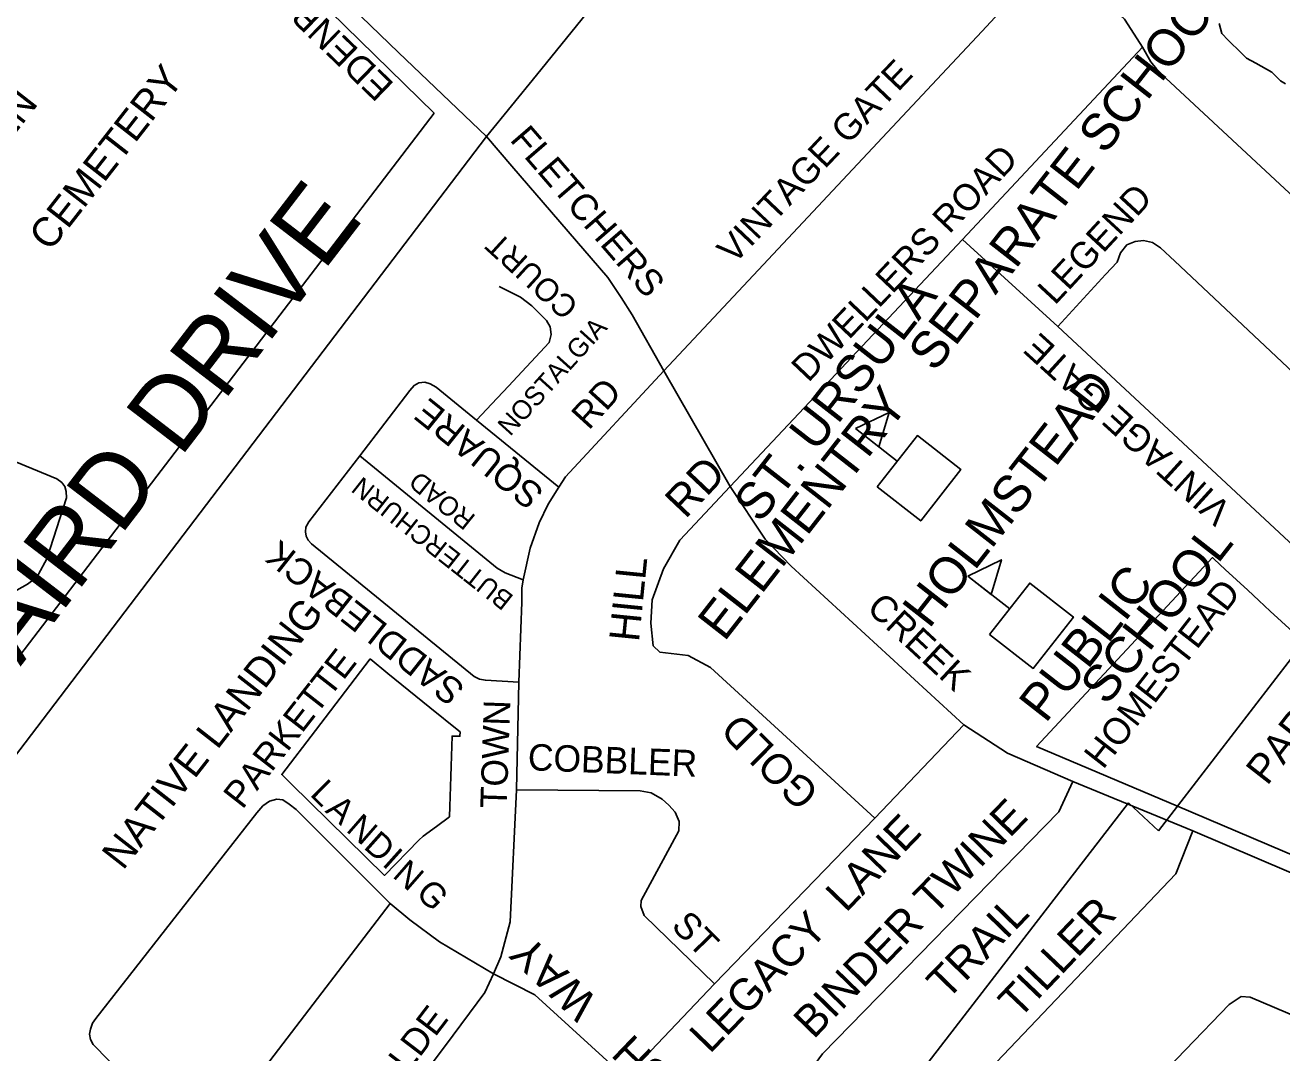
# Model space of a CAD drawing. Extents: x 586326 to 623965, y 4819854 to 4857850.
# Drawn here: x 596152 to 597005, y 4837662 to 4838360 of the extents above; entities that cross this region are included whole.
import ezdxf

# ---------------------------------------------------------------- set-up
doc = ezdxf.new("R2010")
doc.units = 0
for name, color, linetype in [('Cemeteries', 7, 'Continuous'), ('Lots_Concessions', 7, 'Continuous'), ('Major Rds and Hwys', 7, 'Continuous'), ('Major Rds Lbls', 7, 'Continuous'), ('Minor Rd Lbls', 7, 'Continuous'), ('Minor Rds', 7, 'Continuous'), ('Park Lbls', 7, 'Continuous'), ('Park Outlines', 7, 'Continuous'), ('Private Rds', 7, 'Continuous'), ('Proposed Secondary Rds', 7, 'Continuous'), ('School Syms_Lbls', 7, 'Continuous'), ('Secondary Rds Lbls', 7, 'Continuous')]:
    doc.layers.add(name, color=color, linetype=linetype)

msp = doc.modelspace()

# ---------------------------------------------------------------- linework, layer by layer
at = {"layer": 'Cemeteries'}
for p, q in [((596429.57, 4838300.33), (596212.69, 4838512.74)), ((596022.34, 4837767.49), (596429.57, 4838300.33))]:
    msp.add_line(p, q, dxfattribs=at)
at = {"layer": 'Lots_Concessions'}
for p, q in [((596921.78, 4837812.78), (597176.1, 4838143.44)), ((596651.4, 4837507.79), (596901.21, 4837831.85)), ((596901.21, 4837831.85), (596921.78, 4837812.78))]:
    msp.add_line(p, q, dxfattribs=at)
at = {"layer": 'Major Rds and Hwys'}
for points in [[(596893.45, 4838812.42), (596728.2, 4838608.68), (596499.07, 4838326.16), (596465.24, 4838284.44)], [(596465.24, 4838284.44), (596143.91, 4837862.09), (596033.46, 4837716.92)]]:
    msp.add_lwpolyline(points, dxfattribs=at)
at = {"layer": 'Minor Rds'}
for points in [[(596801.71, 4838355.84), (596828.51, 4838384.72), (596834.27, 4838390.18), (596839.33, 4838392.2), (596844.02, 4838392.78), (596856.68, 4838389.86), (596871.15, 4838384.78), (596882.2, 4838377.89), (596890.06, 4838372), (596898.58, 4838364.1), (596903.19, 4838357.25), (596910.85, 4838345.05)], [(596585.69, 4838125.2), (596801.71, 4838355.84)], [(596910.85, 4838345.05), (596788.59, 4838214.4)], [(596910.85, 4838345.05), (596916.39, 4838335.24), (596920.33, 4838330.41), (596926.69, 4838324.2), (597175.08, 4838093.06)], [(596788.59, 4838214.4), (596630.7, 4838046.72)], [(596788.59, 4838214.4), (596853.31, 4838155.36)], [(597175.08, 4838093.06), (597123.14, 4838037.61), (597114.69, 4838034.56), (597108.72, 4838035.71), (597101.4, 4838041.09), (596932.87, 4838199.81), (596922.96, 4838208.8), (596917.62, 4838212.48), (596911.59, 4838213.7), (596905.93, 4838213.14), (596900.19, 4838210.9), (596895.96, 4838205.48), (596893.67, 4838199.05), (596885.74, 4838190.8), (596853.31, 4838155.36)], [(596458.51, 4838091.63), (596468.73, 4838102.81), (596480.19, 4838114.81), (596507.76, 4838144.48), (596509.24, 4838149.9), (596508.47, 4838155.17), (596506.05, 4838159.4), (596496.03, 4838169.42), (596488.25, 4838175.22), (596473.77, 4838182.5)], [(596853.31, 4838155.36), (597088.85, 4837936.21), (597093.24, 4837933.54), (597097.69, 4837932.55), (597142.52, 4837939.21), (597146.93, 4837940.41), (597150.83, 4837942.84), (597215.29, 4838009.79), (597222.86, 4838015.29), (597227.32, 4838019.65), (597232.33, 4838026.44), (597234.63, 4838034.48), (597232.01, 4838042.13), (597224.64, 4838049.79), (597216.8, 4838056.87), (597175.08, 4838093.06)], [(596379.19, 4838067.39), (596413.15, 4838111.87), (596416.02, 4838115.29), (596419.25, 4838117.13), (596423.21, 4838117.51), (596426.87, 4838116.34), (596430.93, 4838114.16), (596458.51, 4838091.63)], [(596585.69, 4838125.2), (596518.98, 4838053.13), (596514.31, 4838046.24)], [(596458.51, 4838091.63), (596514.31, 4838046.24)], [(596487.14, 4837913.83), (596464.46, 4837915.06), (596460.41, 4837915.85), (596456.81, 4837917.47), (596346.42, 4838007.78), (596344.17, 4838010.24), (596342.66, 4838013.01), (596342.25, 4838015.91), (596342.43, 4838018.94), (596344.48, 4838022.71), (596379.19, 4838067.39)], [(596379.19, 4838067.39), (596472.4, 4837991.19), (596477.86, 4837988.01), (596490.1, 4837983.22)], [(596514.31, 4838046.24), (596507.09, 4838034.7), (596501, 4838022.08), (596494.93, 4838004.77), (596490.1, 4837983.22)], [(596630.7, 4838046.72), (596596.48, 4838010.21), (596585.5, 4837990.8), (596577.84, 4837969.61), (596576.82, 4837953.78), (596578.35, 4837938.46), (596582.95, 4837934.12), (596602.1, 4837931.82), (596617.42, 4837923.65), (596729, 4837821.26)], [(596490.1, 4837983.22), (596489.13, 4837977.52), (596489.17, 4837968.16), (596487.14, 4837913.83)], [(596487.14, 4837913.83), (596485.49, 4837840.52)], [(596789.52, 4837884.84), (596729, 4837821.26)], [(596763.94, 4837566.14), (596686.94, 4837639.74), (596685.41, 4837650.2), (596693.45, 4837661.14), (596854, 4837825.54), (596863.57, 4837846.28)], [(596485.49, 4837840.52), (596481.19, 4837750.98), (596474.84, 4837727.06), (596470.03, 4837715.45)], [(596485.49, 4837840.52), (596569.49, 4837839.78), (596577.1, 4837838.57), (596584.52, 4837834.3), (596589.16, 4837830.13), (596593.34, 4837825.3), (596596.12, 4837819.08), (596595.75, 4837812.68), (596570.25, 4837765.45), (596569.94, 4837761.26), (596572.41, 4837755.21), (596620.14, 4837708.67)], [(596318.11, 4837656.51), (596279.88, 4837608.58), (596273.74, 4837604.81), (596269.46, 4837603.69), (596265.93, 4837603.88), (596262.21, 4837604.47), (596259.02, 4837606.34), (596255.25, 4837610.19), (596248.3, 4837618.24), (596242.94, 4837624.2), (596208.51, 4837656.98), (596197.96, 4837667.64), (596196.15, 4837671.03), (596195.55, 4837674.47), (596196.32, 4837677.99), (596197.59, 4837681.94), (596199.78, 4837685.17), (596309.2, 4837824.95), (596313.22, 4837829.64), (596317.83, 4837832.8), (596322.9, 4837834.17)], [(596322.9, 4837834.17), (596326.96, 4837833.83), (596331.19, 4837830.93), (596335.97, 4837827.2), (596399.83, 4837763.39)], [(596729, 4837821.26), (596620.14, 4837708.67)], [(597268.8, 4837561.75), (597235.32, 4837589.41), (597222.01, 4837598.48), (597057.65, 4837668.42), (596984.02, 4837699.78), (596977.77, 4837700.05), (596969.63, 4837694.62), (596880.61, 4837602.29), (596874.94, 4837595.44), (596869, 4837593.88), (596861.91, 4837594.69), (596856.18, 4837598.81), (596812.39, 4837641.66), (596810.03, 4837645.3), (596809.15, 4837649.62), (596811.71, 4837655.49), (596933.44, 4837783.49), (596945.11, 4837812.7)], [(596318.11, 4837656.51), (596399.83, 4837763.39)], [(596399.83, 4837763.39), (596413.18, 4837752.25), (596433.32, 4837737.31), (596470.03, 4837715.45)], [(596385.91, 4837598.48), (596437.46, 4837666.77), (596464.19, 4837702.8), (596470.03, 4837715.45)], [(596559.53, 4837645.21), (596497.99, 4837701.3), (596470.03, 4837715.45)], [(596620.14, 4837708.67), (596559.53, 4837645.21)]]:
    msp.add_lwpolyline(points, dxfattribs=at)
at = {"layer": 'Park Outlines'}
for points in [[(596962.79, 4838361.13), (596964.64, 4838354.38), (596969.09, 4838349.98), (596977.76, 4838341.4), (596981.49, 4838337.71), (596987.75, 4838334.24), (596998.74, 4838328.16), (597004.51, 4838322.25), (597008.05, 4838320.27)], [(597012.86, 4837947.95), (597005.22, 4837955.01), (596997.59, 4837962.07), (596989.96, 4837969.13), (596982.33, 4837976.19), (596974.69, 4837983.25), (596967.06, 4837990.31), (596959.43, 4837997.38), (596958.4, 4837998.33), (596838.83, 4837870.03), (596934.59, 4837829.39), (597036.18, 4837786.27)]]:
    msp.add_lwpolyline(points, dxfattribs=at)
msp.add_lwpolyline([(596386.11, 4837929.52), (596349.07, 4837880.99), (596326.11, 4837850.92), (596332.48, 4837844.67), (596395.9, 4837782.42), (596419.33, 4837806.3), (596422.14, 4837809.16), (596431.15, 4837815.74), (596440.15, 4837822.31), (596440.36, 4837829.16), (596440.57, 4837836.01), (596440.78, 4837842.85), (596440.98, 4837849.7), (596441.19, 4837856.55), (596441.4, 4837863.39), (596441.61, 4837870.24), (596441.82, 4837877.08), (596447.14, 4837876.92), (596447.23, 4837879.92), (596446.42, 4837880.58), (596426.65, 4837896.62), (596412.44, 4837908.15), (596398.24, 4837919.67)], close=True, dxfattribs=at)
at = {"layer": 'Private Rds'}
msp.add_lwpolyline([(596126.16, 4837965.18), (596153.32, 4837980.23), (596157.98, 4837983.59), (596160.87, 4837987.09), (596166.59, 4837997.41), (596179.83, 4838039.06), (596179.76, 4838043.15), (596178.72, 4838046.61), (596176.64, 4838049.32), (596173.28, 4838051.8), (596111.71, 4838077.18)], dxfattribs=at)
at = {"layer": 'Proposed Secondary Rds'}
for points in [[(596341.74, 4838403.2), (596405.38, 4838341.51), (596465.24, 4838284.44)], [(596465.24, 4838284.44), (596482.48, 4838264.37), (596547.52, 4838188.57), (596556.69, 4838175.04), (596564.22, 4838163.21), (596585.69, 4838125.2)], [(596585.69, 4838125.2), (596630.7, 4838046.72)], [(596630.7, 4838046.72), (596654.44, 4838010.97), (596672.06, 4837992.59), (596789.52, 4837884.84)], [(596789.52, 4837884.84), (596819.14, 4837865.43), (596863.57, 4837846.28)], [(596863.57, 4837846.28), (596945.11, 4837812.7)], [(596945.11, 4837812.7), (597073.79, 4837757.7), (597202.46, 4837702.71)]]:
    msp.add_lwpolyline(points, dxfattribs=at)
at = {"layer": 'School Syms_Lbls'}
for p, q in [((596744.27, 4838063.8), (596715.86, 4838086)), ((596820.63, 4837963.63), (596792.22, 4837985.83))]:
    msp.add_line(p, q, dxfattribs=at)
for points in [[(596715.86, 4838086), (596738.64, 4838097.03), (596731.72, 4838073.53)], [(596730.64, 4838046.35), (596757.9, 4838081.25), (596787.51, 4838058.12), (596760.24, 4838023.22)], [(596792.22, 4837985.83), (596815, 4837996.86), (596808.09, 4837973.36)], [(596807, 4837946.18), (596834.26, 4837981.08), (596863.87, 4837957.95), (596836.6, 4837923.05)]]:
    msp.add_lwpolyline(points, close=True, dxfattribs=at)

# ---------------------------------------------------------------- texts
at = {"layer": 'Cemeteries'}
for s, p in [('CEMETERY', (596168.75, 4838205.68)), ('GARDEN', (596090.9, 4838216.71))]:
    msp.add_text(s, height=20, rotation=52.00002, dxfattribs=at).set_placement(p)
at = {"layer": 'Major Rds Lbls'}
msp.add_text('BOVAIRD DRIVE ', height=49.998, rotation=52.5007, dxfattribs=at).set_placement((596062.66, 4837812.17))
at = {"layer": 'Minor Rd Lbls'}
for s, height, rotation, p in [('VINTAGE GATE', 18, 46.49299, (596633.33, 4838196.93)), ('DWELLERS ROAD', 18, 46.49299, (596683.79, 4838116.81)), ('LEGEND ', 18, 47.13769, (596851.28, 4838169.34)), ('COURT', 15.6, 137.66567, (596528.64, 4838170.41)), ('NOSTALGIA', 13, 47.927, (596481.3, 4838080.26)), ('VINTAGE GATE', 18, 137.69305, (596972.47, 4838032.11)), ('RD', 18, 47.69171, (596534.67, 4838084.38)), ('SQUARE', 18, 141.19238, (596505.29, 4838043.83)), ('RD', 21.6, 46.49299, (596600.28, 4838024.07)), ('BUTTERCHURN', 13, 141.67992, (596484.34, 4837971.91)), ('ROAD', 13, 141.19238, (596458.55, 4838026.35)), ('SADDLEBACK', 18, 141.67992, (596451.61, 4837910.66)), ('HILL', 20.4, 84.29486, (596568.75, 4837940.64)), ('TOWN', 18, 88.04516, (596478.92, 4837827.79)), ('GOLD', 20.4, 135.4095, (596692.29, 4837839.7)), ('COBBLER', 18, 357.76926, (596493.04, 4837853.94)), ('L', 17, 315.22756, (596344.66, 4837837.03)), ('A', 17, 318.89975, (596355.04, 4837825.86)), ('BINDER TWINE', 21.6, 45.75636, (596687.34, 4837670.6)), ('N', 17, 318.89975, (596369.15, 4837812.81)), ('LEGACY  LANE', 21.6, 46.03958, (596616.87, 4837660.68)), ('D', 17, 318.28087, (596381.07, 4837801.26)), ('I', 17, 318.07843, (596393.67, 4837789.63)), ('N', 17, 318.86651, (596400.68, 4837781.66)), ('G', 17, 314.47332, (596416.48, 4837769.64)), ('TRAIL', 21.6, 45.75636, (596777.91, 4837696.96)), ('TILLER', 21.6, 46.41851, (596826.8, 4837684.01)), ('ST', 18, 314.54124, (596589.98, 4837747.37)), ('WAY', 21.6, 136.19145, (596541.81, 4837697.5)), ('OLDE', 18, 52.68653, (596400.28, 4837632.74)), ('WHITEWASH', 21.6, 136.19145, (596693.66, 4837551.28))]:
    msp.add_text(s, height=height, rotation=rotation, dxfattribs=at).set_placement(p)
at = {"layer": 'Park Lbls'}
for s, height, p in [('HOMESTEAD', 18.071, (596884.05, 4837853.87)), ('NATIVE LANDING', 19.992, (596218.32, 4837785.33)), ('PARKETTE', 18.043, (596299.38, 4837826.74)), ('PARK', 19.992, (596995.46, 4837842.83))]:
    msp.add_text(s, height=height, rotation=52.00002, dxfattribs=at).set_placement(p)
at = {"layer": 'School Syms_Lbls'}
for s, p in [('ELEMENTRY   SEPARATE SCHOOL', (596626.75, 4837940.66)), ('ST. URSULA', (596651.11, 4838021.01)), ('HOLMSTEAD ', (596765.84, 4837949.45)), ('SCHOOL', (596886.54, 4837897.03)), ('PUBLIC', (596844.98, 4837885.22))]:
    msp.add_text(s, height=25, rotation=52.00002, dxfattribs=at).set_placement(p)
at = {"layer": 'Secondary Rds Lbls'}
for s, rotation, p in [('EDENBROOK    HILL    ', 135.97034, (596403.17, 4838320.02)), ('FLETCHERS', 310.82438, (596480.5, 4838281.98)), ('CREEK', 317.10542, (596722.62, 4837962.95))]:
    msp.add_text(s, height=18, rotation=rotation, dxfattribs=at).set_placement(p)

doc.saveas('drawing.dxf')
